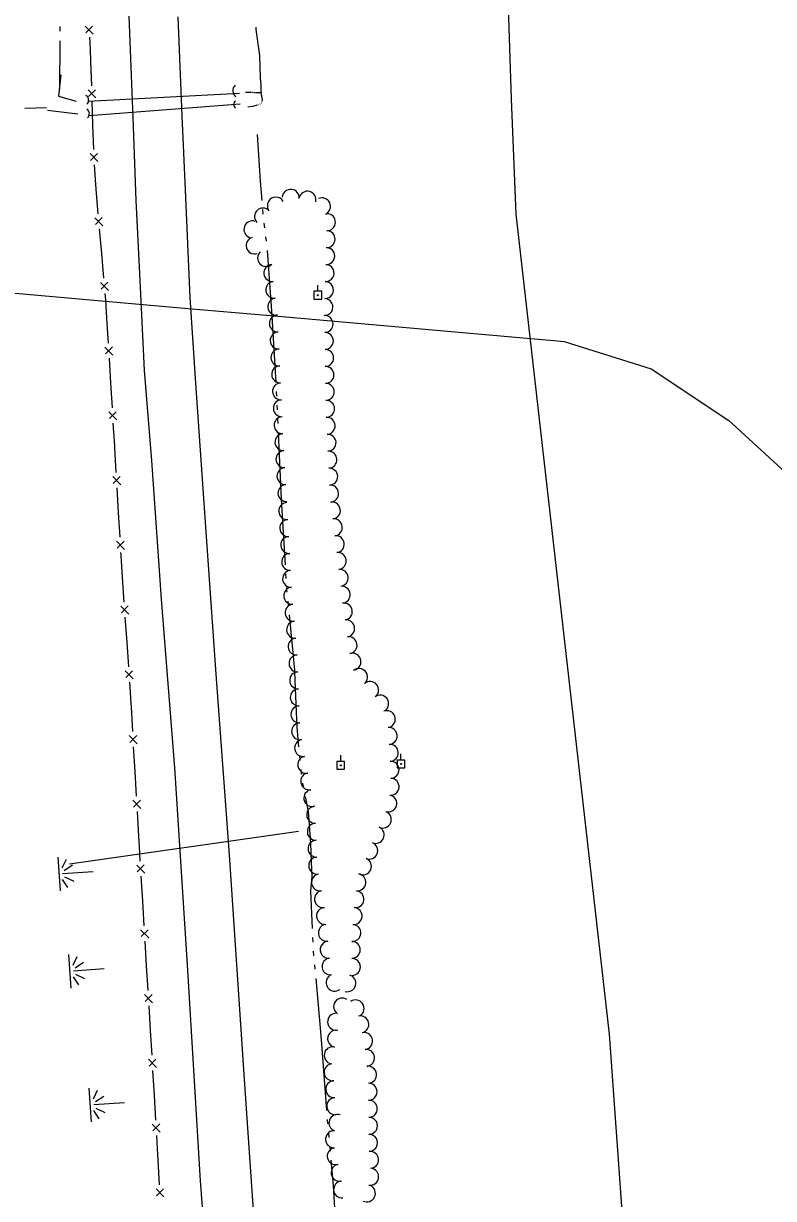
# Model space of a CAD drawing. Extents: x 589250 to 1188077, y 162953 to 363065.
# Drawn here: x 594224 to 594547, y 172231 to 172738 of the extents above; entities that cross this region are included whole.
import ezdxf

# ---------------------------------------------------------------- set-up
doc = ezdxf.new("R2010")
doc.units = 0
for name, color, linetype in [('E_DRN', 7, 'Continuous'), ('E_DRN_DrainTile', 7, 'Continuous'), ('E_DRN_Pipe', 7, 'Continuous'), ('E_FEN_P', 7, 'Continuous'), ('E_LAND_TreeLine_P', 7, 'Continuous'), ('E_MAP_Limits', 7, 'Continuous'), ('E_RDWY', 7, 'Continuous'), ('E_UTL_EPowerPole', 7, 'Continuous'), ('E_WTR_FlowLine', 7, 'Continuous'), ('E_WTR_Wetland', 7, 'Continuous')]:
    doc.layers.add(name, color=color, linetype=linetype)

# ---------------------------------------------------------------- blocks, each defined once
blk = doc.blocks.new('POINT_DISPLAY')
blk.add_line((0, 0), (0, 0))

msp = doc.modelspace()

# ---------------------------------------------------------------- linework, layer by layer
at = {"layer": 'E_DRN'}
for centre, radius, start, end in [((594317.13, 172708.88), 3.12, 130.4283, 236.6885), ((594249.51, 172704.78), 2.37, 313.1816, 59.4418), ((594316.43, 172703), 1.98, 127.8258, 234.086), ((594249.77, 172698.96), 2.41, 311.1922, 57.4524)]:
    msp.add_arc(centre, radius, start, end, dxfattribs=at)
at = {"layer": 'E_DRN_DrainTile'}
msp.add_lwpolyline([(593889.28, 172650.45), (593929.83, 172646.9), (593970.38, 172643.35), (594010.93, 172639.81), (594051.48, 172636.26), (594092.03, 172632.71), (594132.58, 172629.16), (594173.13, 172625.61), (594213.68, 172622.07), (594254.23, 172618.52), (594294.78, 172614.97), (594335.33, 172611.42), (594375.88, 172607.87), (594416.43, 172604.33), (594452.4, 172601.18), (594456.95, 172600.68), (594494.43, 172588.87), (594528.02, 172566.6), (594559.18, 172537.96)], dxfattribs=at)
msp.add_lwpolyline([(593889.28, 172650.45), (593929.83, 172646.9), (593970.38, 172643.35), (594010.93, 172639.81), (594051.48, 172636.26), (594092.03, 172632.71), (594132.58, 172629.16), (594173.13, 172625.61), (594213.68, 172622.07), (594254.23, 172618.52), (594294.78, 172614.97), (594335.33, 172611.42), (594375.88, 172607.87), (594416.43, 172604.33), (594452.4, 172601.18), (594456.95, 172600.68), (594494.43, 172588.87), (594528.02, 172566.6), (594559.18, 172537.96)], dxfattribs=at)
at = {"layer": 'E_DRN_Pipe'}
for p, q in [((594251.66, 172704.33), (594316.95, 172707.77)), ((594252.15, 172698.16), (594317.23, 172703.26)), ((594243.56, 172375.32), (594342.39, 172389.36))]:
    msp.add_line(p, q, dxfattribs=at)
for points in [[(594247.39, 172704.72), (594247.39, 172704.72)], [(594247.78, 172699.03), (594247.78, 172699.03)]]:
    msp.add_lwpolyline(points, dxfattribs=at)
at = {"layer": 'E_FEN_P'}
for p, q in [((594250.37, 172736.73), (594253.8, 172733.29)), ((594253.56, 172736.78), (594250.63, 172733.82)), ((594252.17, 172731.95), (594252.52, 172726.77)), ((594252.52, 172726.77), (594252.69, 172721.46)), ((594252.69, 172721.46), (594253.02, 172710.96)), ((594251.6, 172709.29), (594254.9, 172705.74)), ((594254.79, 172709.23), (594251.76, 172706.38)), ((594253.23, 172704.46), (594253.56, 172693.95)), ((594253.56, 172693.95), (594253.9, 172683.45)), ((594252.45, 172681.74), (594255.87, 172678.29)), ((594255.64, 172681.78), (594252.71, 172678.83)), ((594254.24, 172676.96), (594254.91, 172666.47)), ((594254.91, 172666.47), (594255.84, 172655.83)), ((594254.5, 172654.06), (594258.05, 172650.63)), ((594257.74, 172654.17), (594254.82, 172651.1)), ((594256.42, 172649.24), (594257.35, 172638.59)), ((594257.35, 172638.59), (594258.29, 172627.95)), ((594256.94, 172626.18), (594260.49, 172622.75)), ((594260.18, 172626.29), (594257.27, 172623.22)), ((594258.86, 172621.35), (594259.1, 172618.63)), ((594259.1, 172618.63), (594259.59, 172610.69)), ((594259.59, 172610.69), (594260.24, 172600.03)), ((594258.85, 172598.29), (594262.31, 172594.78)), ((594262.09, 172598.32), (594259.1, 172595.33)), ((594260.64, 172593.42), (594261.3, 172582.76)), ((594261.3, 172582.76), (594261.95, 172572.09)), ((594260.56, 172570.36), (594264.02, 172566.84)), ((594263.8, 172570.38), (594260.8, 172567.4)), ((594262.35, 172565.49), (594262.96, 172555.62)), ((594262.96, 172555.62), (594263, 172554.82)), ((594263, 172554.82), (594263.63, 172544.15)), ((594262.23, 172542.42), (594265.69, 172538.9)), ((594265.48, 172542.44), (594262.47, 172539.46)), ((594264.02, 172537.55), (594264.65, 172526.88)), ((594264.65, 172526.88), (594265.27, 172516.21)), ((594263.87, 172514.48), (594267.33, 172510.95)), ((594267.12, 172514.5), (594264.12, 172511.52)), ((594265.66, 172509.61), (594265.73, 172508.41)), ((594265.73, 172508.41), (594266.37, 172498.94)), ((594266.37, 172498.94), (594267.09, 172488.28)), ((594265.71, 172486.54), (594269.19, 172483.04)), ((594268.95, 172486.59), (594265.98, 172483.58)), ((594267.54, 172481.68), (594268.26, 172471.02)), ((594268.26, 172471.02), (594268.98, 172460.36)), ((594267.6, 172458.61), (594271.08, 172455.12)), ((594270.84, 172458.66), (594267.86, 172455.65)), ((594269.43, 172453.75), (594270.04, 172444.59)), ((594270.04, 172444.59), (594270.13, 172443.09)), ((594270.13, 172443.09), (594270.75, 172432.42)), ((594269.35, 172430.69), (594272.8, 172427.16)), ((594272.59, 172430.71), (594269.58, 172427.73)), ((594271.13, 172425.82), (594271.74, 172415.15)), ((594271.74, 172415.15), (594272.35, 172404.48)), ((594270.95, 172402.75), (594274.41, 172399.22)), ((594274.2, 172402.77), (594271.19, 172399.79)), ((594272.74, 172397.87), (594273.35, 172387.21)), ((594273.35, 172387.21), (594273.76, 172380.06)), ((594273.76, 172380.06), (594273.98, 172376.54)), ((594272.58, 172374.8), (594276.04, 172371.29)), ((594275.83, 172374.83), (594272.83, 172371.84)), ((594274.38, 172369.93), (594275.03, 172359.27)), ((594275.03, 172359.27), (594275.68, 172348.6)), ((594274.28, 172346.87), (594277.75, 172343.35)), ((594277.53, 172346.89), (594274.53, 172343.91)), ((594276.08, 172342), (594276.73, 172331.33)), ((594276.73, 172331.33), (594277.38, 172320.66)), ((594275.99, 172318.93), (594279.45, 172315.41)), ((594279.23, 172318.96), (594276.24, 172315.97)), ((594277.78, 172314.06), (594278.42, 172303.39)), ((594278.42, 172303.39), (594279.05, 172292.72)), ((594277.66, 172290.99), (594281.11, 172287.47)), ((594280.9, 172291.02), (594277.9, 172288.03)), ((594279.45, 172286.12), (594280.08, 172275.45)), ((594280.08, 172275.45), (594280.72, 172264.78)), ((594279.32, 172263.05), (594282.78, 172259.53)), ((594282.57, 172263.08), (594279.56, 172260.09)), ((594281.11, 172258.18), (594281.46, 172252.34)), ((594281.46, 172252.34), (594281.73, 172247.51)), ((594281.73, 172247.51), (594282.32, 172236.84)), ((594280.92, 172235.12), (594284.36, 172231.58)), ((594284.17, 172235.13), (594281.15, 172232.15))]:
    msp.add_line(p, q, dxfattribs=at)
at = {"layer": 'E_LAND_TreeLine_P'}
for centre, radius, start, end in [((594332.6, 172659.32), 3.66, 29.96, 209.96), ((594339.01, 172662.67), 3.66, 354.8916, 174.8916), ((594346.27, 172661.85), 3.66, 345.1801, 165.1801), ((594352.52, 172659), 3.66, 294.5647, 114.5647), ((594327.05, 172654.59), 3.66, 43.1127, 223.1127), ((594322.5, 172649.06), 3.66, 70.0462, 250.0462), ((594354.64, 172652.15), 3.66, 268.8398, 88.8398), ((594354.49, 172644.83), 3.66, 268.8398, 88.8398), ((594323.48, 172642.09), 3.66, 106.8624, 286.8624), ((594328.4, 172636.69), 3.66, 132.9597, 312.9597), ((594354.32, 172637.51), 3.66, 268.0687, 88.0687), ((594331.1, 172630.27), 3.66, 96.5828, 276.5828), ((594354.07, 172630.19), 3.66, 268.0687, 88.0687), ((594331.94, 172623), 3.66, 96.5828, 276.5828), ((594353.82, 172622.87), 3.66, 268.0687, 88.0687), ((594332.78, 172615.72), 3.66, 96.5828, 276.5828), ((594353.58, 172615.55), 3.66, 268.0687, 88.0687), ((594333.47, 172608.44), 3.66, 92.6661, 272.6661), ((594353.62, 172608.23), 3.66, 271.0179, 91.0179), ((594333.81, 172601.12), 3.66, 92.6661, 272.6661), ((594353.75, 172600.91), 3.66, 271.0179, 91.0179), ((594334.15, 172593.81), 3.66, 92.6661, 272.6661), ((594353.88, 172593.59), 3.66, 271.0179, 91.0179), ((594334.49, 172586.5), 3.66, 92.6661, 272.6661), ((594354.01, 172586.27), 3.66, 271.0179, 91.0179), ((594334.84, 172579.18), 3.66, 92.6661, 272.6661), ((594354.14, 172578.95), 3.66, 271.0179, 91.0179), ((594335.18, 172571.87), 3.66, 92.6661, 272.6661), ((594354.27, 172571.63), 3.66, 271.0179, 91.0179), ((594335.52, 172564.55), 3.66, 92.6661, 272.6661), ((594354.53, 172564.31), 3.66, 272.8777, 92.8777), ((594335.89, 172557.24), 3.66, 93.3285, 273.3285), ((594354.9, 172557), 3.66, 272.8777, 92.8777), ((594336.32, 172549.93), 3.66, 93.3285, 273.3285), ((594355.27, 172549.68), 3.66, 272.8777, 92.8777), ((594336.74, 172542.62), 3.66, 93.3285, 273.3285), ((594355.63, 172542.37), 3.66, 272.8777, 92.8777), ((594337.17, 172535.31), 3.66, 93.3285, 273.3285), ((594356, 172535.06), 3.66, 272.8777, 92.8777), ((594337.54, 172527.52), 3.66, 93.2139, 273.2139), ((594356.78, 172527.78), 3.66, 276.6405, 96.6405), ((594337.95, 172520.21), 3.66, 93.2139, 273.2139), ((594357.63, 172520.5), 3.66, 276.6405, 96.6405), ((594338.37, 172512.9), 3.66, 93.2139, 273.2139), ((594358.48, 172513.23), 3.66, 276.6405, 96.6405), ((594338.78, 172505.58), 3.66, 93.2139, 273.2139), ((594359.32, 172505.96), 3.66, 276.6405, 96.6405), ((594339.19, 172498.27), 3.66, 93.2139, 273.2139), ((594360.17, 172498.69), 3.66, 276.6405, 96.6405), ((594339.65, 172490.97), 3.66, 94.94, 274.94), ((594361.02, 172491.41), 3.66, 276.6405, 96.6405), ((594340.28, 172483.67), 3.66, 94.94, 274.94), ((594361.93, 172484.15), 3.66, 278.0336, 98.0336), ((594340.91, 172476.38), 3.66, 94.94, 274.94), ((594362.95, 172476.9), 3.66, 278.0336, 98.0336), ((594341.54, 172469.08), 3.66, 94.94, 274.94), ((594363.98, 172469.65), 3.66, 278.0336, 98.0336), ((594341.96, 172461.77), 3.66, 92.1298, 272.1298), ((594365.68, 172462.56), 3.66, 288.6064, 108.6064), ((594368.53, 172455.91), 3.66, 310.5891, 130.5891), ((594342.23, 172454.46), 3.66, 92.1298, 272.1298), ((594342.51, 172447.14), 3.66, 92.1298, 272.1298), ((594373.3, 172450.35), 3.66, 310.5891, 130.5891), ((594377.61, 172444.44), 3.66, 305.9647, 125.9647), ((594342.78, 172439.82), 3.66, 92.1298, 272.1298), ((594380.47, 172437.75), 3.66, 289.6278, 109.6278), ((594343.05, 172432.5), 3.66, 92.1298, 272.1298), ((594381.28, 172430.51), 3.66, 273.6963, 93.6963), ((594344.33, 172425.3), 3.66, 100.5285, 280.5285), ((594381.75, 172423.21), 3.66, 273.6963, 93.6963), ((594345.67, 172418.1), 3.66, 100.5285, 280.5285), ((594382.11, 172415.89), 3.66, 272.071, 92.071), ((594347, 172410.9), 3.66, 100.4358, 280.4358), ((594382.1, 172408.58), 3.66, 265.5598, 85.5598), ((594348.33, 172403.7), 3.66, 100.4358, 280.4358), ((594381.09, 172401.37), 3.66, 252.6743, 72.6743), ((594349.58, 172396.49), 3.66, 92.2869, 272.2869), ((594378.76, 172394.43), 3.66, 245.1945, 65.1945), ((594349.87, 172389.17), 3.66, 92.2869, 272.2869), ((594375.69, 172387.79), 3.66, 245.1945, 65.1945), ((594350.16, 172381.86), 3.66, 92.2869, 272.2869), ((594372.91, 172381.01), 3.66, 248.3532, 68.3532), ((594350.45, 172374.54), 3.66, 92.2869, 272.2869), ((594370.16, 172374.23), 3.66, 246.9729, 66.9729), ((594351.65, 172367.32), 3.66, 100.0646, 280.0646), ((594367.77, 172367.36), 3.66, 263.1307, 83.1307), ((594352.93, 172360.11), 3.66, 100.0646, 280.0646), ((594366.9, 172360.09), 3.66, 263.1307, 83.1307), ((594353.8, 172352.84), 3.66, 96.1848, 276.1848), ((594366.14, 172352.81), 3.66, 265.8386, 85.8386), ((594354.58, 172345.56), 3.66, 96.1848, 276.1848), ((594365.61, 172345.51), 3.66, 265.8386, 85.8386), ((594355.37, 172338.28), 3.66, 96.1848, 276.1848), ((594365.36, 172338.2), 3.66, 270.6022, 90.6022), ((594356.16, 172331), 3.66, 96.1848, 276.1848), ((594365.44, 172330.87), 3.66, 270.6022, 90.6022), ((594363.48, 172323.82), 3.66, 254.2127, 74.2127), ((594357.96, 172324.02), 3.66, 128.1708, 308.1708), ((594361.21, 172313.7), 3.67, 55.9781, 235.9781), ((594366.97, 172312.93), 3.67, 304.2923, 124.2923), ((594358.6, 172307.18), 3.67, 92.0524, 272.0524), ((594369.05, 172306.05), 3.67, 283.5282, 103.5282), ((594358.62, 172299.87), 3.67, 78.1763, 258.1763), ((594370.69, 172298.9), 3.67, 276.5084, 96.5084), ((594357.14, 172292.68), 3.67, 78.9686, 258.9686), ((594371.53, 172291.6), 3.67, 276.5084, 96.5084), ((594357.07, 172285.4), 3.67, 94.3336, 274.3336), ((594372.36, 172284.31), 3.67, 276.5084, 96.5084), ((594357.79, 172278.09), 3.67, 93.5379, 273.5379), ((594372.58, 172276.98), 3.67, 270.9559, 90.9559), ((594358.25, 172270.76), 3.67, 93.5379, 273.5379), ((594372.71, 172269.64), 3.67, 270.9559, 90.9559), ((594359.19, 172263.54), 3.67, 70.6191, 250.6191), ((594372.78, 172262.3), 3.67, 270.0293, 90.0293), ((594357.71, 172256.48), 3.67, 92.9882, 272.9882), ((594372.79, 172254.96), 3.67, 270.0293, 90.0293), ((594358.43, 172249.2), 3.67, 104.2028, 284.2028), ((594373.22, 172247.63), 3.67, 273.9361, 93.9361), ((594360.13, 172242.06), 3.67, 100.9071, 280.9071), ((594373.28, 172240.33), 3.67, 261.2672, 81.2672), ((594361.2, 172234.81), 3.67, 94.8914, 274.8914), ((594371.88, 172233.16), 3.67, 244.7812, 64.7812)]:
    msp.add_arc(centre, radius, start, end, dxfattribs=at)
at = {"layer": 'E_MAP_Limits'}
for p, q in [((594430.32, 172816.03), (594434.16, 172705.44)), ((594434.16, 172705.44), (594436.08, 172655.62)), ((594436.08, 172655.62), (594476.37, 172301.78)), ((594476.37, 172301.78), (594491.69, 172090.31))]:
    msp.add_line(p, q, dxfattribs=at)
at = {"layer": 'E_RDWY'}
for p, q in [((594269.2, 172741.05), (594270.86, 172697.39)), ((594290.37, 172740.73), (594292.01, 172698)), ((594270.86, 172697.39), (594272.15, 172661.58)), ((594292.01, 172698), (594293.47, 172666.12)), ((594293.47, 172666.12), (594295.46, 172619.71)), ((594272.15, 172661.58), (594273.93, 172627.09)), ((594273.93, 172627.09), (594275.84, 172588.2)), ((594295.46, 172619.71), (594298.12, 172580.58)), ((594275.84, 172588.2), (594278.99, 172549.32)), ((594298.12, 172580.58), (594302.53, 172516.53)), ((594278.99, 172549.32), (594283.11, 172489.51)), ((594302.53, 172516.53), (594306.65, 172457.21)), ((594283.11, 172489.51), (594288.86, 172416.74)), ((594306.65, 172457.21), (594312.45, 172379.21)), ((594288.86, 172416.74), (594294.52, 172329.51)), ((594312.45, 172379.21), (594318.96, 172282.26)), ((594294.52, 172329.51), (594299.97, 172238.54)), ((594318.96, 172282.26), (594325.44, 172187.55)), ((594299.97, 172238.54), (594306.97, 172141.59))]:
    msp.add_line(p, q, dxfattribs=at)
at = {"layer": 'E_UTL_EPowerPole'}
for points in [[(594352.4, 172622.33), (594349.04, 172622.33)], [(594349.04, 172622.33), (594349.04, 172618.98)], [(594350.72, 172622.33), (594350.72, 172624.98)], [(594352.4, 172618.98), (594352.4, 172622.33)], [(594349.04, 172618.98), (594352.4, 172618.98)], [(594362.26, 172419.5), (594358.91, 172419.5)], [(594358.91, 172419.5), (594358.91, 172416.14)], [(594360.59, 172419.5), (594360.59, 172422.14)], [(594362.26, 172416.14), (594362.26, 172419.5)], [(594388.24, 172420.08), (594384.89, 172420.08)], [(594384.89, 172420.08), (594384.89, 172416.73)], [(594386.57, 172420.08), (594386.57, 172422.73)], [(594388.24, 172416.73), (594388.24, 172420.08)], [(594358.91, 172416.14), (594362.26, 172416.14)], [(594384.89, 172416.73), (594388.24, 172416.73)]]:
    msp.add_lwpolyline(points, dxfattribs=at)
for centre in [(594350.75, 172620.66), (594386.6, 172418.41), (594360.62, 172417.82)]:
    msp.add_circle(centre, 0.217, dxfattribs=at)
at = {"layer": 'E_WTR_FlowLine'}
for p, q in [((594239.39, 172736.61), (594239.38, 172734.53)), ((594323.93, 172736.35), (594324, 172735.25)), ((594324, 172735.25), (594325.53, 172724.14)), ((594239.36, 172730.36), (594239.27, 172709.49)), ((594325.53, 172724.14), (594325.79, 172714.45)), ((594325.79, 172714.45), (594326.16, 172711.26)), ((594319.57, 172708.24), (594321.98, 172708.2)), ((594322.31, 172708.19), (594322.48, 172708.19)), ((594322.81, 172708.19), (594322.97, 172708.18)), ((594323.31, 172708.18), (594323.47, 172708.17)), ((594323.8, 172708.17), (594326.21, 172708.13)), ((594326.16, 172711.26), (594326.19, 172708.99)), ((594326.19, 172708.99), (594326.21, 172707.96)), ((594326.88, 172705.08), (594326.21, 172707.96)), ((594322.62, 172702.17), (594324.31, 172702.66)), ((594324.31, 172702.66), (594324.37, 172702.67)), ((594324.87, 172702.84), (594325.12, 172702.92)), ((594325.63, 172703.09), (594325.88, 172703.17)), ((594326.26, 172703.49), (594326.4, 172703.72)), ((594326.67, 172704.18), (594326.88, 172705.08)), ((594224.39, 172701.42), (594229.28, 172701.5)), ((594229.28, 172701.5), (594233.61, 172701.57)), ((594320.59, 172701.91), (594322.62, 172702.17)), ((594325.98, 172669.8), (594324.68, 172690.03)), ((594326.65, 172661.54), (594325.98, 172669.8)), ((594327.12, 172655.66), (594326.96, 172657.62)), ((594327.79, 172649.79), (594327.55, 172651.74)), ((594328.52, 172643.92), (594328.28, 172645.88)), ((594330.92, 172613.91), (594328.96, 172640.01)), ((594331.06, 172611.54), (594330.92, 172613.91)), ((594332.71, 172583.03), (594331.06, 172611.54)), ((594333, 172577.13), (594332.91, 172579.1)), ((594333.28, 172571.23), (594333.18, 172573.19)), ((594333.55, 172565.33), (594333.46, 172567.29)), ((594334.18, 172551.7), (594333.73, 172561.39)), ((594335.1, 172532.87), (594334.18, 172551.7)), ((594335.57, 172522.98), (594335.1, 172532.87)), ((594336.72, 172504.36), (594335.57, 172522.98)), ((594337.09, 172498.46), (594336.96, 172500.43)), ((594337.41, 172493.18), (594337.33, 172494.53)), ((594337.47, 172492.57), (594337.41, 172493.18)), ((594338.05, 172486.69), (594337.86, 172488.65)), ((594340.82, 172458.82), (594338.44, 172482.77)), ((594340.99, 172454.34), (594340.82, 172458.82)), ((594341.73, 172434.24), (594340.99, 172454.34)), ((594342.56, 172425.84), (594341.73, 172434.24)), ((594343.14, 172419.96), (594342.95, 172421.92)), ((594343.72, 172414.08), (594343.53, 172416.04)), ((594344.67, 172408.25), (594344.29, 172410.19)), ((594346.68, 172397.94), (594345.42, 172404.39)), ((594347.7, 172384.24), (594346.68, 172397.94)), ((594348.03, 172376), (594347.7, 172384.24)), ((594348.28, 172369.88), (594348.03, 172376)), ((594347.7, 172363.56), (594348.28, 172369.88)), ((594348.41, 172347.49), (594347.7, 172363.56)), ((594348.67, 172341.59), (594348.59, 172343.56)), ((594349.04, 172335.7), (594348.86, 172337.66)), ((594349.58, 172329.81), (594349.4, 172331.77)), ((594352.04, 172302.88), (594349.93, 172325.89)), ((594352.45, 172297.45), (594352.04, 172302.88)), ((594354.6, 172268.97), (594352.45, 172297.45)), ((594355.09, 172263.09), (594354.92, 172265.05)), ((594355.63, 172257.2), (594355.45, 172259.16)), ((594356.17, 172251.32), (594355.99, 172253.28)), ((594357.52, 172236.55), (594356.53, 172247.4)), ((594358.51, 172218.92), (594357.52, 172236.55))]:
    msp.add_line(p, q, dxfattribs=at)
for points in [[(594239.84, 172715.7), (594238.86, 172706.51), (594246.48, 172704.41)], [(594247.25, 172698.73), (594234.08, 172700.39)]]:
    msp.add_lwpolyline(points, dxfattribs=at)
at = {"layer": 'E_WTR_Wetland'}
for p, q in [((594238.53, 172378.22), (594239.51, 172363.7)), ((594242.12, 172377.22), (594240.32, 172373.46)), ((594241.3, 172372.45), (594244.94, 172374.86)), ((594253.82, 172371.94), (594240.64, 172371.04)), ((594242.94, 172365.07), (594240.65, 172368.55)), ((594241.49, 172369.69), (594245.42, 172367.79)), ((594243.2, 172336.24), (594244.18, 172321.72)), ((594246.79, 172335.24), (594244.99, 172331.48)), ((594245.98, 172330.46), (594249.61, 172332.88)), ((594258.49, 172329.95), (594245.31, 172329.06)), ((594246.16, 172327.71), (594250.09, 172325.8)), ((594247.62, 172323.08), (594245.32, 172326.57)), ((594251.99, 172278.51), (594252.97, 172263.98)), ((594255.58, 172277.5), (594253.78, 172273.75)), ((594267.28, 172272.22), (594254.1, 172271.32)), ((594254.76, 172272.73), (594258.4, 172275.14)), ((594256.4, 172265.35), (594254.11, 172268.83)), ((594254.95, 172269.97), (594258.88, 172268.07))]:
    msp.add_line(p, q, dxfattribs=at)

# ---------------------------------------------------------------- block references
at = {"layer": 'E_WTR_Wetland', "rotation": 86.12377008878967}
for p in [(594238.99, 172371.4), (594239.02, 172370.91), (594239.03, 172370.85), (594240.64, 172371.04), (594241.9, 172371.13), (594243.66, 172329.42), (594243.69, 172328.93), (594243.7, 172328.87), (594245.31, 172329.06), (594246.57, 172329.15), (594252.45, 172271.68), (594252.48, 172271.2), (594252.49, 172271.13), (594254.1, 172271.32), (594255.36, 172271.41)]:
    msp.add_blockref('POINT_DISPLAY', p, dxfattribs=at)

doc.saveas('drawing.dxf')
